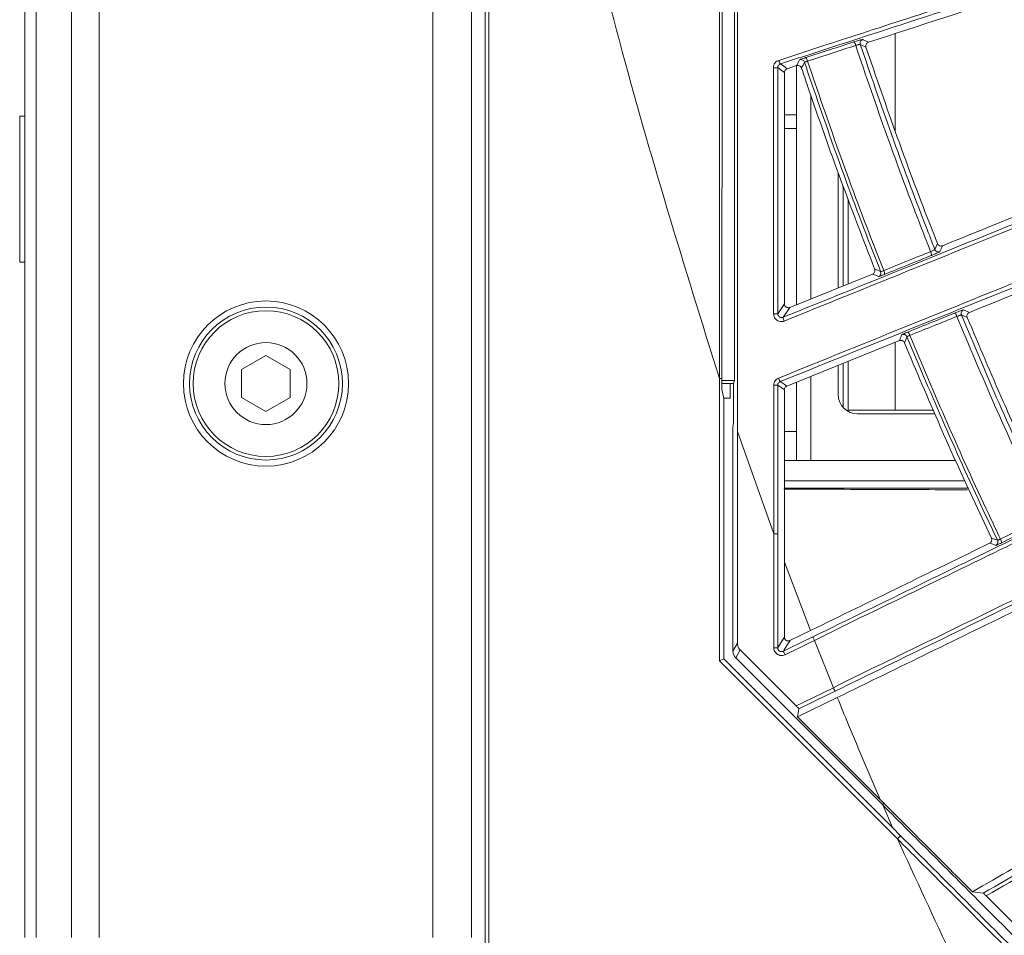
# Model space of a CAD drawing. Header units: millimetres. Extents: x 0 to 1118, y 0 to 864.
# Tile 307 of 512: x 462 to 475, y 392 to 404. Entities that reach past the tile are written whole.
import ezdxf

# ---------------------------------------------------------------- set-up
doc = ezdxf.new("R2010")
doc.units = ezdxf.units.MM
doc.styles.add('SLDTEXTSTYLE0', font='TXT', dxfattribs={"width": 0.605})
doc.dimstyles.new('SLDDIMSTYLE1', dxfattribs={"dimtxt": 3.175, "dimasz": 3.302, "dimexe": 0, "dimexo": 0.0625, "dimgap": 0.79375, "dimtad": 0, "dimtih": 1, "dimtoh": 1, "dimdec": 1, "dimlfac": 4, "dimrnd": 1e-09, "dimzin": 4, "dimdsep": 46, "dimtxsty": 'SLDTEXTSTYLE0', "dimsah": 1, "dimcen": 0.09, "dimadec": 0, "dimazin": 1, "dimtfac": 1, "dimtofl": 0, "dimtmove": 0, "dimatfit": 3, "dimfxl": 1, "dimfrac": 2, "dimtolj": 1, "dimtzin": 12, "dimarcsym": 0})
doc.dimstyles.new('SLDDIMSTYLE3', dxfattribs={"dimtxt": 3.175, "dimasz": 3.302, "dimexe": 0, "dimexo": 0.0625, "dimgap": 0.79375, "dimtad": 0, "dimtih": 1, "dimtoh": 1, "dimdec": 1, "dimlfac": 4, "dimrnd": 1e-09, "dimzin": 12, "dimdsep": 46, "dimtxsty": 'SLDTEXTSTYLE0', "dimsah": 1, "dimcen": 0.09, "dimadec": 0, "dimazin": 3, "dimtfac": 1, "dimtofl": 0, "dimtmove": 0, "dimatfit": 3, "dimfxl": 1, "dimfrac": 2, "dimtolj": 1, "dimtzin": 12, "dimarcsym": 0})

# ---------------------------------------------------------------- blocks, each defined once
blk = doc.blocks.new('_D_1')
at = {"color": 7, "linetype": 'Continuous', "lineweight": 0}
for p, q in [((465.998, 458.908), (432.779, 458.908)), ((434.379, 458.908), (434.379, 423.22)), ((434.379, 382.658), (434.379, 418.347)), ((465.736, 382.658), (432.779, 382.658))]:
    blk.add_line(p, q, dxfattribs=at)
for points in [[(434.379, 458.908), (433.871, 455.606), (434.887, 455.606)], [(434.379, 382.658), (434.887, 385.96), (433.871, 385.96)]]:
    blk.add_solid(points, dxfattribs=at)
at = {"color": 7, "linetype": 'Continuous', "lineweight": 0, "insert": (428.922, 422.44), "char_height": 3.175, "attachment_point": 1, "style": 'SLDTEXTSTYLE0'}
blk.add_mtext('305.0', dxfattribs=at)
blk = doc.blocks.new('_D_9')
at = {"color": 7, "linetype": 'Continuous', "lineweight": 0}
for p, q in [((522.125, 420.339), (447.138, 420.339)), ((448.738, 420.339), (448.738, 403.935)), ((448.738, 382.658), (448.738, 399.062)), ((465.736, 382.658), (447.138, 382.658))]:
    blk.add_line(p, q, dxfattribs=at)
for points in [[(448.738, 420.339), (448.23, 417.037), (449.246, 417.037)], [(448.738, 382.658), (449.246, 385.96), (448.23, 385.96)]]:
    blk.add_solid(points, dxfattribs=at)
at = {"color": 7, "linetype": 'Continuous', "lineweight": 0, "insert": (443.281, 403.155), "char_height": 3.175, "attachment_point": 1, "style": 'SLDTEXTSTYLE0'}
blk.add_mtext('150.7', dxfattribs=at)

msp = doc.modelspace()

# ---------------------------------------------------------------- linework, layer by layer
at = {"color": 7, "linetype": 'Continuous', "lineweight": 15}
for p, q in [((468.3982, 390.9351), (468.3982, 449.8815)), ((462.4732, 392.0333), (462.4732, 448.7833)), ((468.2232, 448.7833), (468.2232, 392.0333)), ((468.4462, 412.4622), (468.4462, 390.955)), ((471.4448, 399.2233), (471.4461, 404.2333)), ((471.6075, 399.1976), (471.6075, 404.119)), ((472.2821, 403.208), (472.4057, 403.2482)), ((472.4021, 403.247), (472.4021, 402.6151)), ((462.4732, 402.5958), (462.4082, 402.5958)), ((462.4082, 402.5958), (462.4082, 401.6583)), ((472.4021, 402.6151), (472.4021, 402.4383)), ((472.4021, 402.4383), (472.4021, 400.1719)), ((472.9396, 401.8744), (472.9396, 400.3891)), ((462.4082, 401.6583), (462.4082, 400.7208)), ((473.0029, 401.7011), (473.0029, 400.4146)), ((473.0685, 400.4411), (473.0685, 401.5284)), ((462.4082, 400.7208), (462.4732, 400.7208)), ((473.3814, 400.5675), (472.3165, 400.1373)), ((472.2791, 399.1249), (473.7277, 399.7103)), ((465.5768, 399.5192), (465.2643, 399.3387)), ((465.8893, 399.3387), (465.5768, 399.5192)), ((465.2643, 399.3387), (465.2643, 398.9779)), ((465.8893, 398.9779), (465.8893, 399.3387)), ((472.9396, 399.3918), (472.9396, 399.0169)), ((473.0029, 399.4174), (473.0029, 398.8507)), ((473.0685, 398.8161), (473.0685, 399.4439)), ((471.4107, 399.2233), (471.4107, 395.5924)), ((471.4448, 399.0833), (471.4448, 399.2233)), ((471.4448, 399.1976), (471.6075, 399.1976)), ((471.4448, 399.1583), (471.5945, 399.1583)), ((471.4675, 398.9696), (471.4448, 399.0833)), ((471.5495, 398.9696), (471.5495, 399.1583)), ((471.5945, 399.1583), (471.6075, 399.1976)), ((471.5945, 398.6583), (471.5945, 399.1583)), ((472.4021, 399.1747), (472.4021, 398.5419)), ((465.2643, 398.9779), (465.5768, 398.7975)), ((465.5768, 398.7975), (465.8893, 398.9779)), ((471.4675, 395.6159), (471.4675, 398.9696)), ((471.5495, 398.9696), (471.4675, 398.9696)), ((473.0572, 398.8048), (473.0685, 398.8161)), ((474.1636, 398.8161), (473.0685, 398.8161)), ((473.1896, 398.7669), (474.1846, 398.7669)), ((471.5857, 398.5969), (471.5945, 398.6583)), ((471.5857, 395.7167), (471.5857, 398.5969)), ((471.6425, 395.8204), (471.6425, 398.5403)), ((472.2479, 398.5419), (472.4021, 398.5419)), ((472.4021, 398.5419), (472.4021, 398.1669)), ((472.4021, 398.1669), (472.2479, 398.1669)), ((472.4021, 398.1669), (472.5863, 398.1669)), ((472.5863, 398.1669), (474.4511, 398.1669)), ((472.248, 397.9083), (474.5675, 397.9083)), ((474.9115, 397.1703), (474.611, 397.8123)), ((472.248, 396.8593), (472.248, 395.8965)), ((472.5848, 395.9808), (472.3199, 395.8516)), ((472.3989, 395.0122), (471.6791, 395.732)), ((471.4107, 395.5924), (471.4675, 395.6159)), ((471.4107, 395.5924), (473.7013, 393.3018)), ((473.638, 393.4453), (471.4675, 395.6159)), ((473.5084, 393.7422), (471.6223, 395.6283)), ((472.4173, 394.8704), (472.9288, 395.1199)), ((472.4346, 394.9741), (472.4173, 394.8704)), ((473.48, 393.8076), (472.4173, 394.8704)), ((473.48, 393.8076), (473.5269, 393.7607)), ((473.638, 393.4453), (473.7414, 393.3419)), ((474.6678, 392.62), (474.8074, 392.6017)), ((475.3237, 392.0879), (474.8453, 392.5662))]:
    msp.add_line(p, q, dxfattribs=at)
at = {"color": 9, "linetype": 'Continuous', "lineweight": 0}
for p, q in [((462.6197, 448.7833), (462.6197, 392.0333)), ((463.0768, 392.0333), (463.0768, 448.7833)), ((463.4303, 448.7833), (463.4303, 392.0333)), ((467.7232, 392.0333), (467.7232, 448.7833)), ((473.6717, 403.6595), (473.6717, 402.4101)), ((473.2238, 403.5219), (473.2974, 403.4844)), ((472.5863, 400.2463), (472.5863, 402.8729)), ((472.2476, 402.6151), (472.4021, 402.6151)), ((472.4021, 402.4383), (472.2476, 402.4383)), ((473.4093, 400.6319), (473.4863, 400.5991)), ((474.5527, 400.1059), (474.628, 400.074)), ((473.7606, 399.7878), (473.7277, 399.7103)), ((473.6717, 399.6876), (473.6717, 398.8161)), ((471.4107, 399.2233), (471.4448, 399.2233)), ((472.5863, 398.1669), (472.5863, 399.2491)), ((471.6424, 398.5403), (472.1124, 397.2237)), ((472.248, 396.8593), (472.5849, 395.9808)), ((471.5857, 395.7167), (471.6425, 395.8204)), ((472.6346, 395.8542), (472.8777, 395.2458)), ((471.6791, 395.732), (471.6223, 395.6283)), ((472.1124, 395.7595), (472.1624, 395.7595)), ((473.5269, 393.7607), (473.5084, 393.7422)), ((473.5134, 393.7372), (473.638, 393.4453)), ((473.7013, 393.3018), (473.7414, 393.3419))]:
    msp.add_line(p, q, dxfattribs=at)
at = {"color": 9, "linetype": 'Continuous', "lineweight": 0, "flags": 128}
for points in [[(473.2562, 403.5854), (473.2633, 403.5818), (473.2916, 403.5674), (473.3199, 403.553), (473.3292, 403.5483)], [(472.197, 403.2703), (472.2389, 403.2397), (472.2821, 403.208)], [(472.4057, 403.2482), (472.4112, 403.259), (472.4253, 403.2868), (472.4394, 403.3146), (472.4438, 403.3232)], [(472.5064, 403.2914), (472.4874, 403.2541), (472.4737, 403.2273), (472.4684, 403.2168)], [(472.2476, 403.1603), (472.2051, 403.1914), (472.2041, 403.1921), (472.1627, 403.2224)], [(474.184, 400.8838), (474.2001, 400.9218), (474.2162, 400.9597)], [(474.2816, 400.9313), (474.2651, 400.8924), (474.2496, 400.856)], [(473.4588, 400.5345), (473.4213, 400.5505), (473.3814, 400.5675)], [(472.1625, 400.0571), (472.2052, 400.1205), (472.2478, 400.1838)], [(472.3165, 400.1373), (472.273, 400.0727), (472.2311, 400.0104)], [(474.6007, 400.0081), (474.5628, 400.0241), (474.5613, 400.0248), (474.5318, 400.0373), (474.5249, 400.0402)], [(473.8252, 399.7604), (473.8088, 399.7219), (473.797, 399.6939), (473.7925, 399.6834)], [(472.2479, 399.0785), (472.2052, 399.1074), (472.1625, 399.1363)], [(472.1937, 399.1827), (472.2429, 399.1494), (472.2791, 399.1249)], [(472.1124, 395.7595), (472.1124, 395.8595), (472.1124, 396.2595), (472.1124, 397.2237)], [(472.1624, 397.2237), (472.1624, 397.1237), (472.1624, 396.7237), (472.1624, 395.7595)], [(474.9676, 397.0768), (474.9291, 397.0901), (474.8881, 397.1043)], [(474.9115, 397.1703), (474.951, 397.1567), (474.952, 397.1563), (474.9905, 397.143)], [(474.9905, 397.143), (474.9938, 397.1339), (474.9949, 397.1286)], [(472.1624, 395.7595), (472.1659, 395.7651), (472.1798, 395.7874), (472.2077, 395.832), (472.248, 395.8965)], [(472.2343, 395.7146), (472.3242, 395.7584), (472.6127, 395.8992)], [(472.3199, 395.8516), (472.3164, 395.846), (472.3025, 395.8237), (472.2467, 395.7345), (472.2343, 395.7146)], [(472.6346, 395.8542), (472.5448, 395.8104), (472.2562, 395.6697)], [(472.2562, 395.6697), (472.252, 395.6782), (472.248, 395.6865), (472.2443, 395.6941), (472.241, 395.7009), (472.2382, 395.7065), (472.2362, 395.7107), (472.2348, 395.7134), (472.2343, 395.7146)], [(472.3989, 395.0122), (472.4887, 395.0561), (472.8777, 395.2458)], [(472.8996, 395.2009), (472.8098, 395.1571), (472.4346, 394.9741)]]:
    msp.add_lwpolyline(points, dxfattribs=at)
at = {"color": 7, "linetype": 'Continuous', "lineweight": 15}
for radius in [1.0625, 0.9837, 0.9375, 0.5278]:
    msp.add_circle((465.5768, 399.1583), radius, dxfattribs=at)
at = {"color": 9, "linetype": 'Continuous', "lineweight": 0}
for centre, radius, start, end in [((473.0921, 403.4958), 0.0737, 8.92726, 49.79819), ((473.2713, 403.5377), 0.05, 107.61416, 198.43072), ((472.2707, 403.3348), 0.0979, 191.06953, 221.16118), ((472.4576, 403.2901), 0.0892, 10.41768, 43.61481), ((472.1209, 403.6424), 0.4221, 267.95943, 275.68302), ((474.0705, 400.8201), 0.0689, 348.36359, 31.15537), ((474.2306, 400.9023), 0.05, 201.62678, 292.41458), ((473.4541, 400.5707), 0.0823, 354.47491, 29.87421), ((474.5711, 400.0593), 0.05, 111.57497, 202.43942), ((472.1225, 400.7137), 0.6577, 268.83149, 273.48878), ((472.3992, 400.0373), 0.1703, 189.10768, 205.94217), ((474.3979, 400.0059), 0.0702, 12.47481, 55.75127), ((473.7817, 399.7575), 0.0831, 13.85937, 49.78893), ((472.399, 399.3068), 0.2399, 199.13997, 211.15549), ((472.1231, 400.0254), 0.89, 269.16437, 272.53566), ((474.9653, 397.1149), 0.076, 355.95542, 34.40967)]:
    msp.add_arc(centre, radius, start, end, dxfattribs=at)
at = {"color": 7, "linetype": 'Continuous', "lineweight": 15}
for centre, radius, start, end in [((472.4589, 403.2755), 0.05, 18.5389, 107.58009), ((473.4397, 400.5808), 0.05, 292.45042, 21.41456), ((473.7789, 399.7412), 0.05, 22.53395, 111.54667), ((473.1896, 399.0169), 0.25, 180, 270), ((474.9453, 397.1216), 0.05, 296.48731, 8.05982)]:
    msp.add_arc(centre, radius, start, end, dxfattribs=at)
for centre in [(471.7675, 395.8205), (471.7107, 395.7167)]:
    msp.add_ellipse(centre, major_axis=(-0.06, -0.1098), ratio=0.9993385, start_param=5.2129431, end_param=5.9982413, dxfattribs=at)
for points, knots in [([(471.6425, 398.5403), (471.6426, 399.7424), (471.643, 402.1465), (471.6459, 406.953), (471.6502, 412.9972), (471.6522, 420.2866), (471.6506, 426.8015), (471.6468, 432.4999), (471.6434, 437.3865), (471.6428, 440.6465), (471.6425, 442.2763)], [0, 0, 0, 0, 0.0824226, 0.1648512, 0.329759, 0.4972189, 0.664678, 0.77646, 0.8882417, 1, 1, 1, 1]), ([(471.4107, 441.5932), (471.4107, 441.435), (471.4107, 441.1186), (471.4107, 440.644), (471.4107, 440.1695), (471.4107, 439.6949), (471.4107, 439.3308), (471.4107, 439.0342), (471.4107, 438.7417), (471.4107, 438.2814), (471.4107, 437.6345), (471.4107, 437.0646), (471.4107, 436.6515), (471.4107, 436.4503), (471.4107, 436.2544), (471.4107, 436.0387), (471.4107, 435.6239), (471.4107, 435.0338), (471.4107, 434.3013), (471.4107, 433.6292), (471.4107, 432.9824), (471.4107, 432.3346), (471.4107, 431.7261), (471.4107, 431.1302), (471.4107, 430.4042), (471.4107, 429.6404), (471.4107, 428.8503), (471.4107, 428.1436), (471.4107, 427.3376), (471.4107, 426.5151), (471.4107, 425.667), (471.4107, 424.8265), (471.4107, 423.9964), (471.4107, 423.3305), (471.4107, 422.781), (471.4107, 422.2501), (471.4107, 421.6997), (471.4107, 421.2097), (471.4107, 420.8579), (471.4107, 420.6031), (471.4107, 420.4129), (471.4107, 420.2228), (471.4107, 419.8377), (471.4107, 419.2451), (471.4107, 418.5285), (471.4107, 417.8622), (471.4107, 417.2483), (471.4107, 416.7267), (471.4107, 416.2859), (471.4107, 415.9362), (471.4107, 415.5866), (471.4107, 415.2802), (471.4107, 414.9979), (471.4107, 414.6886), (471.4107, 414.1809), (471.4107, 413.5731), (471.4107, 412.9671), (471.4107, 412.448), (471.4107, 411.8871), (471.4107, 411.2196), (471.4107, 410.576), (471.4107, 409.8801), (471.4107, 409.093), (471.4107, 408.1875), (471.4107, 407.2843), (471.4107, 406.3978), (471.4107, 405.4881), (471.4107, 404.6262), (471.4107, 403.7882), (471.4107, 402.942), (471.4107, 402.0215), (471.4107, 401.0889), (471.4107, 400.1562), (471.4107, 399.5344), (471.4107, 399.2234)], [0, 0, 0, 0, 0.0111982, 0.0223958, 0.0335931, 0.0447901, 0.055987, 0.0593691, 0.065792, 0.0766936, 0.0919592, 0.1115892, 0.1170498, 0.1212102, 0.1258354, 0.1309253, 0.1364801, 0.1552093, 0.1727159, 0.1883547, 0.2028126, 0.2185246, 0.2342366, 0.2459071, 0.2607305, 0.2856566, 0.2999974, 0.3166798, 0.3357037, 0.3570689, 0.3749212, 0.3957488, 0.4165763, 0.4336819, 0.4428897, 0.455475, 0.471263, 0.4818541, 0.4901559, 0.4961682, 0.499891, 0.5036148, 0.5096279, 0.5271485, 0.5455595, 0.560353, 0.5743166, 0.5890197, 0.5972715, 0.6055235, 0.6137756, 0.6220277, 0.6272171, 0.6337597, 0.6439247, 0.6631642, 0.6767955, 0.6868353, 0.699921, 0.7165194, 0.7341014, 0.7455016, 0.7658044, 0.7898499, 0.8096351, 0.8297721, 0.8526353, 0.8740561, 0.8908119, 0.9119719, 0.933977, 0.9559828, 0.9779901, 1, 1, 1, 1]), ([(472.1746, 403.316), (472.3818, 403.3833), (472.991, 403.5814), (473.9863, 403.9049), (475.1544, 404.2846), (476.2974, 404.6561), (477.7255, 405.1203), (479.3842, 405.6593), (481.2351, 406.2608), (482.9939, 406.8323), (484.6576, 407.3728), (486.2296, 407.8835), (488.2297, 408.5332), (489.6355, 408.9897), (490.5739, 409.2945)], [0, 0, 0, 0, 0.0260078, 0.076461, 0.1269259, 0.1786855, 0.2304553, 0.3258331, 0.4212715, 0.5191023, 0.6169583, 0.7125209, 0.8080936, 1, 1, 1, 1]), ([(490.6257, 409.257), (489.6902, 408.9531), (488.2855, 408.4967), (486.2847, 407.8467), (484.7195, 407.3383), (483.0776, 406.8049), (481.3327, 406.2381), (479.4691, 405.6328), (477.7874, 405.0865), (476.359, 404.6224), (475.2232, 404.2535), (474.0433, 403.8702), (473.0259, 403.5396), (472.4049, 403.3379), (472.197, 403.2703)], [0, 0, 0, 0, 0.1910487, 0.2868821, 0.3827056, 0.4783958, 0.5740632, 0.6716674, 0.7692062, 0.8198143, 0.8704137, 0.9221822, 0.9739384, 1, 1, 1, 1]), ([(472.2311, 400.0104), (472.759, 400.2237), (473.6896, 400.5997), (474.988, 401.1243), (476.1449, 401.5917), (477.2757, 402.0487), (478.6758, 402.6144), (480.2928, 403.2678), (482.091, 403.9945), (483.8006, 404.6853), (485.4196, 405.3395), (486.9518, 405.9587), (488.904, 406.7476), (490.2819, 407.3043), (491.2015, 407.6759)], [0, 0, 0, 0, 0.0644808, 0.1136638, 0.1628584, 0.2133112, 0.263774, 0.3551071, 0.4464955, 0.5400466, 0.633621, 0.7250437, 0.8164754, 1, 1, 1, 1]), ([(491.1844, 407.6181), (490.2682, 407.248), (488.8925, 406.6924), (486.9417, 405.904), (485.4184, 405.2884), (483.823, 404.6435), (482.1308, 403.9595), (480.3262, 403.2299), (478.6943, 402.5701), (477.3011, 402.0068), (476.1838, 401.5551), (475.0222, 401.0854), (473.7093, 400.5545), (472.7721, 400.1755), (472.2461, 399.9629)], [0, 0, 0, 0, 0.18310725, 0.27492464, 0.3667331, 0.45835931, 0.54996447, 0.64331966, 0.73661531, 0.78581999, 0.83501552, 0.88534031, 0.9356523, 1, 1, 1, 1]), ([(472.1723, 399.2282), (472.8079, 399.4851), (473.9877, 399.9621), (475.657, 400.6369), (477.1809, 401.2528), (478.8263, 401.9178), (480.563, 402.6197), (482.3624, 403.3468), (484.0571, 404.0315), (485.8357, 404.7501), (487.6849, 405.4971), (489.5985, 406.27), (490.8197, 406.7631), (491.4303, 407.0097)], [0, 0, 0, 0, 0.07651412, 0.14204612, 0.20781672, 0.27346898, 0.36440841, 0.45564171, 0.54707281, 0.6382827, 0.75880363, 0.87940735, 1, 1, 1, 1]), ([(491.4846, 406.9755), (490.5669, 406.6048), (489.1893, 406.0482), (487.2388, 405.2603), (485.716, 404.6452), (484.1213, 404.001), (482.4298, 403.3178), (480.6264, 402.5893), (478.9942, 401.93), (477.5984, 401.3661), (476.4759, 400.9127), (475.3085, 400.4411), (473.8844, 399.8658), (472.8316, 399.4405), (472.1937, 399.1827)], [0, 0, 0, 0, 0.1804331, 0.2708964, 0.3613508, 0.4517151, 0.5420589, 0.6341008, 0.726085, 0.7748471, 0.8236003, 0.8734706, 0.9233283, 1, 1, 1, 1]), ([(472.6127, 395.8992), (473.0686, 396.1215), (473.9865, 396.5692), (475.2817, 397.2009), (476.4885, 397.7895), (477.6094, 398.3363), (478.7041, 398.8703), (480.0544, 399.5289), (481.6114, 400.2884), (483.3414, 401.1323), (484.9877, 401.9354), (486.5498, 402.6973), (488.0324, 403.4205), (489.926, 404.3443), (491.2714, 405.0005), (492.1692, 405.4384)], [0, 0, 0, 0, 0.05429632, 0.10933308, 0.15644777, 0.20357356, 0.2518491, 0.30013417, 0.38701522, 0.47394535, 0.56276742, 0.65160992, 0.73856778, 0.82553387, 1, 1, 1, 1]), ([(492.1562, 405.3799), (491.2612, 404.9436), (489.9176, 404.2885), (488.0251, 403.3653), (486.5508, 402.646), (485.0098, 401.8942), (483.379, 401.0984), (481.6434, 400.2514), (480.0738, 399.4853), (478.7303, 398.8296), (477.6483, 398.3015), (476.5232, 397.7522), (475.3085, 397.16), (474.0104, 396.5233), (473.0924, 396.0831), (472.6346, 395.8542), (472.6346, 395.8542)], [0, 0, 0, 0, 0.17417932, 0.2614739, 0.34876037, 0.43591026, 0.52304137, 0.61170061, 0.70030724, 0.74744747, 0.79457943, 0.84273993, 0.89088839, 0.94509032, 0.99999955, 1, 1, 1, 1]), ([(472.8776, 395.2458), (472.8776, 395.2458), (473.295, 395.4544), (474.1374, 395.8583), (475.3979, 396.4764), (476.6498, 397.0865), (478.0034, 397.7472), (479.4214, 398.439), (480.8959, 399.1584), (482.3115, 399.849), (484.064, 400.7039), (486.0767, 401.6856), (488.3003, 402.77), (490.4147, 403.801), (491.7675, 404.4605), (492.4441, 404.7902)], [0, 0, 0, 0, 0.0000006, 0.0499309, 0.0998717, 0.1519586, 0.2040624, 0.2716787, 0.3393281, 0.4087404, 0.4781705, 0.607752, 0.7374086, 0.8686915, 1, 1, 1, 1]), ([(473.3292, 403.5483), (473.9864, 403.7618), (475.3124, 404.1926), (476.5428, 404.5924), (477.1634, 404.7941)], [0, 0, 0, 0, 0.4956492, 1, 1, 1, 1]), ([(492.5005, 404.7596), (491.8308, 404.433), (490.4915, 403.7797), (488.6202, 402.8672), (486.9019, 402.0293), (485.3556, 401.2752), (483.8484, 400.5403), (482.3917, 399.8299), (480.9869, 399.1449), (479.5004, 398.42), (478.0708, 397.7228), (476.734, 397.0709), (475.497, 396.4676), (474.2148, 395.8423), (473.338, 395.4147), (472.8996, 395.2009)], [0, 0, 0, 0, 0.12980889, 0.25959371, 0.3468664, 0.43416507, 0.52138431, 0.5892135, 0.65702677, 0.72632258, 0.79558267, 0.84571364, 0.89582999, 0.9479213, 1, 1, 1, 1]), ([(473.3292, 403.5483), (473.324, 403.546), (473.3135, 403.5414), (473.3019, 403.5282), (473.2952, 403.5122), (473.2941, 403.4969), (473.2965, 403.4879), (473.2974, 403.4844)], [0, 0, 0, 0, 0.2181895, 0.4363694, 0.6530865, 0.8659069, 1, 1, 1, 1]), ([(474.2162, 400.9597), (474.1931, 401.0187), (474.0153, 401.4731), (473.6998, 402.3114), (473.4297, 403.0988), (473.2974, 403.4844)], [0, 0, 0, 0, 0.0706698, 0.5448011, 1, 1, 1, 1]), ([(474.8074, 392.6017), (475.1945, 392.8252), (475.969, 393.2723), (477.1242, 393.9393), (478.2656, 394.5984), (479.5542, 395.3424), (480.9536, 396.1504), (482.4355, 397.006), (484.1091, 397.9724), (485.9327, 399.0254), (487.7209, 400.0579), (489.282, 400.9593), (491.1097, 402.0147), (492.4181, 402.7702), (493.2911, 403.2742)], [0, 0, 0, 0, 0.04863197, 0.09727467, 0.14766909, 0.19807737, 0.27122655, 0.34456254, 0.4178249, 0.53255635, 0.64734624, 0.73539382, 0.82344916, 1, 1, 1, 1]), ([(472.1627, 403.2224), (472.1626, 402.6891), (472.1626, 401.6342), (472.1626, 400.5789), (472.1625, 400.0571)], [0, 0, 0, 0, 0.50559916, 1, 1, 1, 1]), ([(472.2821, 403.208), (472.2769, 403.2057), (472.2665, 403.2012), (472.255, 403.1882), (472.2485, 403.174), (472.2479, 403.1643), (472.2476, 403.1603)], [0, 0, 0, 0, 0.2704408, 0.5408939, 0.8108099, 1, 1, 1, 1]), ([(472.2476, 403.1603), (472.2476, 402.658), (472.2477, 401.666), (472.2478, 400.6737), (472.2478, 400.1838)], [0, 0, 0, 0, 0.50633245, 1, 1, 1, 1]), ([(472.4684, 403.2168), (472.4662, 403.2219), (472.4616, 403.232), (472.449, 403.2433), (472.4337, 403.25), (472.4185, 403.2514), (472.4094, 403.2491), (472.4057, 403.2482)], [0, 0, 0, 0, 0.2110769, 0.4221262, 0.6345141, 0.8507536, 1, 1, 1, 1]), ([(473.4093, 400.6319), (473.2627, 401.0122), (472.9635, 401.7882), (472.6585, 402.6532), (472.4957, 403.1359), (472.4684, 403.2168)], [0, 0, 0, 0, 0.4444907, 0.9068598, 1, 1, 1, 1]), ([(493.2824, 403.2153), (492.4115, 402.7127), (491.1045, 401.9584), (489.2777, 400.9036), (487.7386, 400.0148), (486.0007, 399.0111), (484.2208, 397.983), (482.549, 397.0172), (481.0174, 396.1324), (479.5952, 395.3107), (478.3171, 394.5722), (477.1977, 393.9254), (476.0386, 393.2557), (475.243, 392.796), (474.8453, 392.5662)], [0, 0, 0, 0, 0.17646509, 0.26485775, 0.35324274, 0.46386996, 0.574448, 0.65057789, 0.72678676, 0.80278725, 0.85131154, 0.89982393, 0.94991812, 1, 1, 1, 1]), ([(478.0198, 402.4417), (477.4249, 402.2013), (476.2263, 401.717), (474.933, 401.1945), (474.2816, 400.9313)], [0, 0, 0, 0, 0.4962748, 1, 1, 1, 1]), ([(474.628, 400.074), (475.2694, 400.3332), (476.5633, 400.8559), (477.7618, 401.3402), (478.3661, 401.5843)], [0, 0, 0, 0, 0.495793, 1, 1, 1, 1]), ([(474.2162, 400.9597), (474.2188, 400.9547), (474.2238, 400.9448), (474.2371, 400.9339), (474.2528, 400.9278), (474.2684, 400.927), (474.2777, 400.93), (474.2816, 400.9313)], [0, 0, 0, 0, 0.2078124, 0.4155222, 0.6263432, 0.8418629, 1, 1, 1, 1]), ([(473.3814, 400.5675), (473.3865, 400.5702), (473.3967, 400.5755), (473.4074, 400.5894), (473.413, 400.6057), (473.413, 400.6205), (473.4103, 400.6288), (473.4093, 400.6319)], [0, 0, 0, 0, 0.2222333, 0.4445867, 0.6634516, 0.8772173, 1, 1, 1, 1]), ([(472.2478, 400.1838), (472.2483, 400.1782), (472.2494, 400.1669), (472.258, 400.1519), (472.2707, 400.1405), (472.2865, 400.134), (472.3025, 400.1329), (472.3122, 400.1359), (472.3165, 400.1373)], [0, 0, 0, 0, 0.17227176, 0.34452953, 0.51696017, 0.68954669, 0.86223622, 1, 1, 1, 1]), ([(474.628, 400.074), (474.6229, 400.0713), (474.6128, 400.066), (474.6021, 400.052), (474.5965, 400.0355), (474.5965, 400.0202), (474.5995, 400.0114), (474.6007, 400.0081)], [0, 0, 0, 0, 0.2189821, 0.4380299, 0.6551202, 0.8676357, 1, 1, 1, 1]), ([(474.6007, 400.0081), (474.753, 399.6476), (475.0108, 399.0378), (475.3399, 398.3083), (475.5127, 397.9376), (475.5711, 397.8123)], [0, 0, 0, 0, 0.48893018, 0.82724871, 1, 1, 1, 1]), ([(473.7925, 399.6834), (473.7899, 399.6883), (473.7847, 399.698), (473.7714, 399.7084), (473.7557, 399.714), (473.7404, 399.7144), (473.7314, 399.7115), (473.7277, 399.7103)], [0, 0, 0, 0, 0.2102024, 0.4203851, 0.6322205, 0.848665, 1, 1, 1, 1]), ([(473.7925, 399.6834), (473.9446, 399.3233), (474.206, 398.704), (474.4862, 398.0835), (474.6074, 397.8201), (474.611, 397.8123)], [0, 0, 0, 0, 0.5741628, 0.9873136, 1, 1, 1, 1]), ([(472.1625, 399.1363), (472.1625, 399.0221), (472.1625, 398.3846), (472.1624, 397.747), (472.1624, 397.2237)], [0, 0, 0, 0, 0.179172, 1, 1, 1, 1]), ([(472.2791, 399.1249), (472.2741, 399.1223), (472.2641, 399.1171), (472.2535, 399.1035), (472.2485, 399.09), (472.248, 399.0815), (472.2479, 399.0785)], [0, 0, 0, 0, 0.2841517, 0.5682978, 0.8525654, 1, 1, 1, 1]), ([(472.2479, 399.0785), (472.2479, 398.9166), (472.2479, 398.5816), (472.2479, 398.1595), (472.248, 397.8993), (472.248, 397.8123)], [0, 0, 0, 0, 0.3835959, 0.7938679, 1, 1, 1, 1]), ([(472.2413, 397.7989), (472.6563, 397.7984), (473.4495, 397.7973), (474.2325, 397.7928), (474.6059, 397.7906)], [0, 0, 0, 0, 0.5231321, 1, 1, 1, 1]), ([(472.248, 397.8123), (472.248, 397.7261), (472.248, 397.4668), (472.248, 397.1491), (472.248, 396.9176), (472.248, 396.8593)], [0, 0, 0, 0, 0.2712667, 0.8164506, 1, 1, 1, 1]), ([(472.248, 397.8123), (472.643, 397.8123), (473.4357, 397.8123), (474.2184, 397.8123), (474.611, 397.8123)], [0, 0, 0, 0, 0.4983772, 1, 1, 1, 1]), ([(474.8881, 397.1043), (474.5089, 396.9193), (473.7468, 396.5476), (472.9734, 396.1703), (472.5848, 395.9808)], [0, 0, 0, 0, 0.4976251, 1, 1, 1, 1]), ([(474.8881, 397.1043), (474.893, 397.1073), (474.9028, 397.1133), (474.9126, 397.128), (474.917, 397.1446), (474.9159, 397.1593), (474.9126, 397.1674), (474.9115, 397.1703)], [0, 0, 0, 0, 0.2233993, 0.4469304, 0.6662323, 0.879469, 1, 1, 1, 1]), ([(472.9288, 395.1199), (473.3239, 395.3126), (474.1183, 395.7), (474.9003, 396.0815), (475.2934, 396.2732)], [0, 0, 0, 0, 0.4974079, 1, 1, 1, 1]), ([(472.248, 395.8965), (472.2486, 395.8909), (472.2497, 395.8796), (472.2583, 395.8646), (472.271, 395.8533), (472.2868, 395.8469), (472.304, 395.8457), (472.3146, 395.8496), (472.3199, 395.8516)], [0, 0, 0, 0, 0.1668419, 0.3337065, 0.5003169, 0.6666728, 0.8330565, 1, 1, 1, 1]), ([(472.4346, 394.9741), (472.4343, 394.9747), (472.4336, 394.9759), (472.4278, 394.9824), (472.4192, 394.9916), (472.409, 395.002), (472.4019, 395.0092), (472.3989, 395.0122)], [0, 0, 0, 0, 0.204246, 0.4083143, 0.6161435, 0.8343193, 1, 1, 1, 1]), ([(474.6678, 392.62), (474.4768, 392.8109), (474.0965, 393.1911), (473.7162, 393.5714), (473.5269, 393.7607)], [0, 0, 0, 0, 0.502186, 1, 1, 1, 1]), ([(479.0684, 388.1822), (478.9653, 388.2853), (478.7112, 388.5394), (478.2581, 388.9925), (477.7446, 389.506), (477.2336, 390.017), (476.7876, 390.463), (476.3772, 390.8734), (475.957, 391.2936), (475.4925, 391.7581), (474.9422, 392.3084), (474.3848, 392.8658), (473.895, 393.3556), (473.6189, 393.6317), (473.5084, 393.7422)], [0, 0, 0, 0, 0.0556648, 0.1371943, 0.2445858, 0.3328372, 0.4130221, 0.4852625, 0.5542637, 0.639762, 0.7358391, 0.8511189, 0.9403975, 1, 1, 1, 1]), ([(476.6327, 393.7545), (476.325, 393.5768), (475.6759, 393.202), (475.0152, 392.8206), (474.6678, 392.62)], [0, 0, 0, 0, 0.4740687, 1, 1, 1, 1]), ([(473.7013, 393.3018), (473.7967, 393.2064), (474.0315, 392.9716), (474.4499, 392.5532), (474.9393, 392.0638), (475.4343, 391.5688), (475.8748, 391.1282), (476.2728, 390.7302), (476.6779, 390.3252), (477.1233, 389.8798), (477.6528, 389.3503), (478.1909, 388.8122), (478.6634, 388.3396), (478.9283, 388.0748), (479.0323, 387.9708)], [0, 0, 0, 0, 0.053622, 0.1320807, 0.2353716, 0.3288818, 0.410565, 0.483253, 0.5528407, 0.6385083, 0.7339244, 0.8508873, 0.9414294, 1, 1, 1, 1]), ([(479.0557, 388.0277), (478.4514, 388.6319), (477.2428, 389.8405), (475.4713, 391.6119), (474.3039, 392.7793), (473.7414, 393.3419)], [0, 0, 0, 0, 0.3412914, 0.6825888, 1, 1, 1, 1]), ([(474.8453, 392.5662), (474.841, 392.5704), (474.8324, 392.5789), (474.8209, 392.59), (474.8122, 392.598), (474.8082, 392.6013), (474.8075, 392.6016), (474.8074, 392.6017)], [0, 0, 0, 0, 0.2310568, 0.4620281, 0.6927101, 0.9175422, 1, 1, 1, 1])]:
    msp.add_open_spline(points, degree=3, knots=knots, dxfattribs=at)
at = {"color": 9, "linetype": 'Continuous', "lineweight": 0}
for points, knots in [([(468.4461, 412.4622), (468.6555, 410.967), (469.0744, 407.9762), (470.0655, 403.5498), (470.9623, 400.6655), (471.4107, 399.2233)], [0, 0, 0, 0, 0.3332669, 0.6666155, 1, 1, 1, 1]), ([(472.5222, 403.3517), (472.6281, 403.386), (472.8346, 403.4531), (473.0397, 403.5196), (473.1397, 403.5521)], [0, 0, 0, 0, 0.5126365, 1, 1, 1, 1]), ([(473.2562, 403.5854), (473.256, 403.5855), (473.2552, 403.5857), (473.2486, 403.5845), (473.2298, 403.5796), (473.2033, 403.5719), (473.1718, 403.5624), (473.1504, 403.5555), (473.1397, 403.5521)], [0, 0, 0, 0, 0.0351085, 0.2281669, 0.4211986, 0.6141513, 0.8070803, 1, 1, 1, 1]), ([(473.1649, 403.5072), (473.1703, 403.5089), (473.1811, 403.5121), (473.1969, 403.5165), (473.2103, 403.5199), (473.2199, 403.5219), (473.2233, 403.5222), (473.2238, 403.5219), (473.2238, 403.5219)], [0, 0, 0, 0, 0.1928122, 0.3857175, 0.5787347, 0.7718032, 0.9648768, 1, 1, 1, 1]), ([(473.2238, 403.5219), (473.3556, 403.1365), (473.6247, 402.3493), (473.9532, 401.4728), (474.1461, 400.9806), (474.184, 400.8838)], [0, 0, 0, 0, 0.4351586, 0.8889034, 1, 1, 1, 1]), ([(473.1649, 403.5072), (473.0646, 403.4747), (472.8588, 403.4079), (472.6516, 403.3407), (472.5454, 403.3062)], [0, 0, 0, 0, 0.4873509, 1, 1, 1, 1]), ([(474.1295, 400.8558), (474.0907, 400.9548), (473.8968, 401.4496), (473.5669, 402.3306), (473.2972, 403.1201), (473.1649, 403.5072)], [0, 0, 0, 0, 0.113058, 0.565048, 1, 1, 1, 1]), ([(472.1746, 403.316), (472.167, 403.3129), (472.149, 403.3055), (472.1262, 403.2843), (472.1091, 403.2545), (472.1069, 403.2319), (472.1058, 403.2206)], [0, 0, 0, 0, 0.19680821, 0.46512632, 0.73237968, 1, 1, 1, 1]), ([(472.1627, 403.2224), (472.1632, 403.2281), (472.1643, 403.2395), (472.1728, 403.2544), (472.1842, 403.265), (472.1932, 403.2687), (472.197, 403.2703)], [0, 0, 0, 0, 0.265126, 0.5320711, 0.801779, 1, 1, 1, 1]), ([(472.5222, 403.3517), (472.5216, 403.3515), (472.5105, 403.3479), (472.4895, 403.3409), (472.4648, 403.3322), (472.4477, 403.3257), (472.4451, 403.3241), (472.4438, 403.3232)], [0, 0, 0, 0, 0.014597, 0.2608789, 0.5072058, 0.7536208, 1, 1, 1, 1]), ([(472.5064, 403.2914), (472.507, 403.292), (472.5082, 403.2931), (472.5167, 403.2965), (472.5292, 403.3011), (472.5399, 403.3045), (472.5454, 403.3062)], [0, 0, 0, 0, 0.2465996, 0.4930452, 0.73935, 1, 1, 1, 1]), ([(473.4863, 400.5991), (473.4414, 400.7136), (473.2416, 401.2238), (472.907, 402.1186), (472.638, 402.906), (472.5064, 403.2914)], [0, 0, 0, 0, 0.12883656, 0.57360686, 1, 1, 1, 1]), ([(472.5454, 403.3062), (472.677, 402.9207), (472.9457, 402.1334), (473.2803, 401.2379), (473.4803, 400.7272), (473.5255, 400.6117)], [0, 0, 0, 0, 0.4261665, 0.870251, 1, 1, 1, 1]), ([(472.1091, 400.056), (472.1085, 400.5776), (472.1074, 401.6327), (472.1064, 402.6874), (472.1058, 403.2206)], [0, 0, 0, 0, 0.4943815, 1, 1, 1, 1]), ([(473.5255, 400.6117), (473.6297, 400.6538), (473.8317, 400.7354), (474.0323, 400.8165), (474.1295, 400.8558)], [0, 0, 0, 0, 0.515688, 1, 1, 1, 1]), ([(474.1295, 400.8558), (474.1305, 400.8562), (474.1367, 400.8588), (474.1483, 400.8638), (474.1629, 400.8707), (474.1746, 400.8768), (474.1825, 400.8816), (474.1835, 400.8831), (474.184, 400.8838)], [0, 0, 0, 0, 0.040276, 0.2315029, 0.4231995, 0.6152844, 0.8076378, 1, 1, 1, 1]), ([(474.138, 400.8062), (474.1401, 400.8071), (474.1524, 400.8121), (474.1758, 400.8218), (474.2054, 400.8345), (474.2294, 400.8452), (474.2459, 400.8532), (474.2484, 400.8551), (474.2496, 400.856)], [0, 0, 0, 0, 0.04039538, 0.23200962, 0.42388368, 0.61591169, 0.80796579, 1, 1, 1, 1]), ([(474.138, 400.8062), (474.0411, 400.767), (473.8412, 400.6862), (473.6399, 400.6047), (473.5361, 400.5628)], [0, 0, 0, 0, 0.4843275, 1, 1, 1, 1]), ([(473.4863, 400.5991), (473.4872, 400.5989), (473.489, 400.5987), (473.498, 400.6013), (473.5104, 400.6056), (473.5205, 400.6097), (473.5255, 400.6117)], [0, 0, 0, 0, 0.2556402, 0.5040682, 0.7520895, 1, 1, 1, 1]), ([(473.4588, 400.5345), (473.4589, 400.5345), (473.4594, 400.5343), (473.4642, 400.5355), (473.4811, 400.5413), (473.5058, 400.5506), (473.526, 400.5587), (473.5361, 400.5628)], [0, 0, 0, 0, 0.0068996, 0.2553891, 0.5036485, 0.7518202, 1, 1, 1, 1]), ([(474.5527, 400.1059), (474.5525, 400.1059), (474.5516, 400.1061), (474.5446, 400.1042), (474.5258, 400.0979), (474.4996, 400.0883), (474.4687, 400.0765), (474.4479, 400.0681), (474.4375, 400.064)], [0, 0, 0, 0, 0.0435466, 0.234894, 0.4262314, 0.6175056, 0.8087358, 1, 1, 1, 1]), ([(472.1091, 400.056), (472.1098, 400.0471), (472.1114, 400.0269), (472.1254, 399.9979), (472.1492, 399.9733), (472.1797, 399.9582), (472.2137, 399.9534), (472.2353, 399.9597), (472.2461, 399.9629)], [0, 0, 0, 0, 0.13770386, 0.31058218, 0.48334954, 0.65580597, 0.82794992, 1, 1, 1, 1]), ([(472.2311, 400.0104), (472.2257, 400.0088), (472.2149, 400.0057), (472.1978, 400.0081), (472.1825, 400.0157), (472.1707, 400.028), (472.1637, 400.0425), (472.1629, 400.0526), (472.1625, 400.0571)], [0, 0, 0, 0, 0.17227655, 0.34469257, 0.51731851, 0.69001146, 0.86261653, 1, 1, 1, 1]), ([(473.8354, 399.821), (473.9388, 399.8627), (474.1402, 399.944), (474.3402, 400.0247), (474.4375, 400.064)], [0, 0, 0, 0, 0.5137086, 1, 1, 1, 1]), ([(474.4665, 400.0211), (474.3689, 399.9818), (474.1683, 399.9008), (473.9662, 399.8193), (473.8624, 399.7774)], [0, 0, 0, 0, 0.4862799, 1, 1, 1, 1]), ([(474.4665, 400.0211), (474.4717, 400.0231), (474.4822, 400.0271), (474.4978, 400.0327), (474.5111, 400.0371), (474.5206, 400.0398), (474.5242, 400.0405), (474.5248, 400.0403), (474.5249, 400.0402)], [0, 0, 0, 0, 0.1911707, 0.3823823, 0.5736756, 0.7650848, 0.9563981, 1, 1, 1, 1]), ([(475.6135, 397.4435), (475.5712, 397.5325), (475.3449, 398.0091), (474.9541, 398.8647), (474.6269, 399.6406), (474.4665, 400.0211)], [0, 0, 0, 0, 0.1047962, 0.5609292, 1, 1, 1, 1]), ([(474.5249, 400.0402), (474.6847, 399.6614), (475.0112, 398.8877), (475.4003, 398.0365), (475.6254, 397.5627), (475.6666, 397.4759)], [0, 0, 0, 0, 0.4394155, 0.8973549, 1, 1, 1, 1]), ([(473.8354, 399.821), (473.8352, 399.8209), (473.8249, 399.8168), (473.8049, 399.8085), (473.7809, 399.7982), (473.7643, 399.7905), (473.7618, 399.7887), (473.7606, 399.7878)], [0, 0, 0, 0, 0.0030294, 0.2522144, 0.5014377, 0.7507615, 1, 1, 1, 1]), ([(473.8252, 399.7604), (473.8257, 399.761), (473.8269, 399.7621), (473.8351, 399.7661), (473.8471, 399.7714), (473.8573, 399.7754), (473.8624, 399.7774)], [0, 0, 0, 0, 0.2493532, 0.4986743, 0.7478555, 1, 1, 1, 1]), ([(474.9905, 397.143), (474.9406, 397.2481), (474.7071, 397.7399), (474.3107, 398.609), (473.9847, 399.382), (473.8252, 399.7604)], [0, 0, 0, 0, 0.1217672, 0.5700447, 1, 1, 1, 1]), ([(473.8624, 399.7774), (474.0218, 399.399), (474.3474, 398.6263), (474.744, 397.7564), (474.9777, 397.2639), (475.028, 397.1579)], [0, 0, 0, 0, 0.4296171, 0.8772093, 1, 1, 1, 1]), ([(472.1723, 399.2282), (472.1671, 399.2257), (472.1517, 399.2186), (472.1306, 399.1991), (472.1134, 399.1693), (472.1112, 399.1468), (472.1101, 399.1355)], [0, 0, 0, 0, 0.1470686, 0.4310346, 0.715334, 1, 1, 1, 1]), ([(472.1124, 397.2237), (472.1124, 397.2237), (472.1124, 397.7468), (472.111, 398.3841), (472.1103, 399.0213), (472.1101, 399.1355)], [0, 0, 0, 0, 0.0000078, 0.8208171, 1, 1, 1, 1]), ([(472.1625, 399.1363), (472.163, 399.1419), (472.1641, 399.1532), (472.1727, 399.1682), (472.1833, 399.1779), (472.191, 399.1815), (472.1937, 399.1827)], [0, 0, 0, 0, 0.28427797, 0.56859708, 0.85281484, 1, 1, 1, 1]), ([(475.028, 397.1579), (475.1293, 397.2073), (475.3252, 397.3028), (475.5196, 397.3977), (475.6135, 397.4435)], [0, 0, 0, 0, 0.51704085, 1, 1, 1, 1]), ([(475.6246, 397.3945), (475.531, 397.3488), (475.3373, 397.2542), (475.142, 397.1588), (475.0411, 397.1096)], [0, 0, 0, 0, 0.4829708, 1, 1, 1, 1]), ([(472.1624, 397.2237), (472.1615, 397.2237), (472.1596, 397.2237), (472.148, 397.2237), (472.1317, 397.2237), (472.1188, 397.2237), (472.1124, 397.2237)], [0, 0, 0, 0, 0.2500446, 0.5000467, 0.7500026, 1, 1, 1, 1]), ([(474.9676, 397.0768), (474.9691, 397.0771), (474.972, 397.0776), (474.9884, 397.0847), (475.0119, 397.0954), (475.0314, 397.1049), (475.0411, 397.1096)], [0, 0, 0, 0, 0.2454982, 0.4970857, 0.7485606, 1, 1, 1, 1]), ([(474.9905, 397.143), (474.9914, 397.1429), (474.993, 397.1428), (475.0015, 397.1457), (475.0134, 397.1508), (475.0231, 397.1555), (475.028, 397.1579)], [0, 0, 0, 0, 0.246003, 0.4976381, 0.7488894, 1, 1, 1, 1]), ([(472.6346, 395.8542), (472.6318, 395.86), (472.6262, 395.8715), (472.6191, 395.8862), (472.614, 395.8966), (472.6131, 395.8983), (472.6127, 395.8992)], [0, 0, 0, 0, 0.2499946, 0.4999439, 0.7499487, 1, 1, 1, 1]), ([(472.1124, 395.7595), (472.1124, 395.7595), (472.1124, 395.7482), (472.1163, 395.7257), (472.1328, 395.6958), (472.1584, 395.6731), (472.1899, 395.6602), (472.2244, 395.6578), (472.2456, 395.6657), (472.2562, 395.6697)], [0, 0, 0, 0, 0.0003791, 0.1669662, 0.3333337, 0.4997127, 0.6663081, 0.8331511, 1, 1, 1, 1]), ([(472.2343, 395.7146), (472.229, 395.7126), (472.2184, 395.7086), (472.2011, 395.7098), (472.1853, 395.7162), (472.1726, 395.7276), (472.164, 395.7426), (472.163, 395.7538), (472.1624, 395.7595)], [0, 0, 0, 0, 0.16714863, 0.33396709, 0.50028494, 0.66640383, 0.83272098, 1, 1, 1, 1]), ([(472.8777, 395.2458), (472.8805, 395.24), (472.8861, 395.2285), (472.8933, 395.2139), (472.8984, 395.2034), (472.8992, 395.2017), (472.8996, 395.2009)], [0, 0, 0, 0, 0.2499946, 0.4999439, 0.7499487, 1, 1, 1, 1]), ([(472.9289, 395.1199), (472.9769, 395.0027), (473.1566, 394.5636), (473.3432, 394.1274), (473.4801, 393.8077)], [0, 0, 0, 0, 0.26690837, 1, 1, 1, 1]), ([(473.7014, 393.3017), (474.1732, 392.2776), (475.1169, 390.2287), (476.7172, 387.2448), (477.9018, 385.325), (478.4939, 384.3654)], [0, 0, 0, 0, 0.333268, 0.6667314, 1, 1, 1, 1])]:
    msp.add_open_spline(points, degree=3, knots=knots, dxfattribs=at)

# ---------------------------------------------------------------- dimensions: what is measured, and where the dimension line sits
at = {"color": 7, "linetype": 'Continuous', "lineweight": 0}
for base, p2, dimstyle, picture, middle in [((434.3787, 458.9083), (467.5982, 458.9083), 'SLDDIMSTYLE1', '_D_1', (434.3787, 420.7833)), ((448.7385, 420.3386), (523.7253, 420.3386), 'SLDDIMSTYLE3', '_D_9', (448.7385, 401.4985))]:
    dim = msp.add_linear_dim(base=base, p1=(467.3357, 382.6583), p2=p2, angle=90, dimstyle=dimstyle, dxfattribs=at)
    dim.commit()
    dim.dimension.update_dxf_attribs({"geometry": picture, "text_midpoint": middle, "dimtype": 160})

doc.saveas('drawing.dxf')
